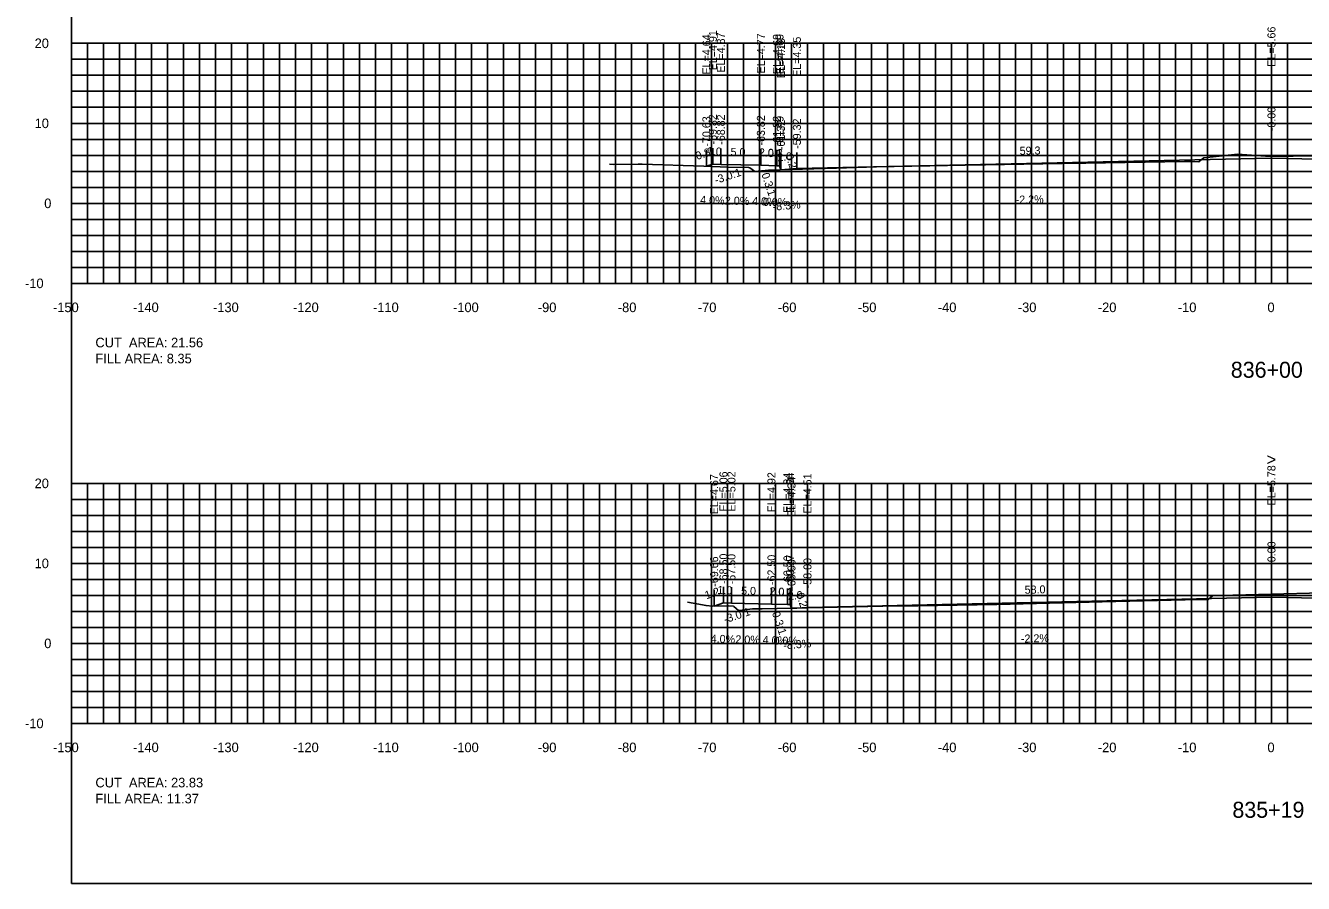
# Model space of a CAD drawing. Extents: x 1797419 to 1809236, y 248759 to 251512.
# Drawn here: x 1808595.3 to 1808755, y 250417.3 to 250524.5 of the extents above; entities that cross this region are included whole.
import ezdxf

# ---------------------------------------------------------------- set-up
doc = ezdxf.new("R2010")
doc.units = 0
for name, color, linetype in [('1', 7, 'Continuous'), ('10', 7, 'Continuous'), ('3', 7, 'Continuous'), ('31', 7, 'Continuous'), ('4', 7, 'Continuous'), ('60', 7, 'Continuous'), ('ANNO-TXT', 7, 'Continuous'), ('CL-CNST', 7, 'Continuous'), ('Level 62', 7, 'Continuous'), ('M-ROADS', 7, 'Continuous')]:
    doc.layers.add(name, color=color, linetype=linetype)

msp = doc.modelspace()

# ---------------------------------------------------------------- linework, layer by layer
for p, q in [((1808751, 250507.91), (1808751, 250509.91)), ((1808680.37, 250506.89), (1808680.37, 250508.89)), ((1808681.18, 250507.16), (1808681.18, 250509.16)), ((1808682.18, 250507.12), (1808682.18, 250509.12)), ((1808687.18, 250507.02), (1808687.18, 250509.02)), ((1808689.18, 250506.94), (1808689.18, 250508.94)), ((1808689.51, 250506.94), (1808689.51, 250508.94)), ((1808689.68, 250506.44), (1808689.68, 250508.44)), ((1808691.68, 250506.61), (1808691.68, 250508.61)), ((1808681.34, 250451.93), (1808681.34, 250453.93)), ((1808682.5, 250452.32), (1808682.5, 250454.32)), ((1808683.5, 250452.28), (1808683.5, 250454.28)), ((1808688.5, 250452.18), (1808688.5, 250454.18)), ((1808690.5, 250452.1), (1808690.5, 250454.1)), ((1808690.83, 250452.1), (1808690.83, 250454.1)), ((1808691, 250451.6), (1808691, 250453.6)), ((1808693, 250451.76), (1808693, 250453.76)), ((1808751, 250453.04), (1808751, 250455.04))]:
    msp.add_line(p, q)
msp.add_lwpolyline([(1808601, 250417.26), (1808901, 250417.26), (1808901, 250607.26), (1808601, 250607.26)], close=True)
at = {"layer": '60'}
for p, q in [((1808600.94, 250522.26), (1808601, 250522.26)), ((1808601, 250492.26), (1808601, 250522.26)), ((1808600.94, 250512.26), (1808601, 250512.26)), ((1808600.94, 250502.26), (1808601, 250502.26)), ((1808600.94, 250492.26), (1808601, 250492.26)), ((1808601, 250492.26), (1808901, 250492.26)), ((1808601, 250492.2), (1808601, 250492.26)), ((1808611, 250492.2), (1808611, 250492.26)), ((1808621, 250492.2), (1808621, 250492.26)), ((1808631, 250492.2), (1808631, 250492.26)), ((1808641, 250492.2), (1808641, 250492.26)), ((1808651, 250492.2), (1808651, 250492.26)), ((1808661, 250492.2), (1808661, 250492.26)), ((1808671, 250492.2), (1808671, 250492.26)), ((1808681, 250492.2), (1808681, 250492.26)), ((1808691, 250492.2), (1808691, 250492.26)), ((1808701, 250492.2), (1808701, 250492.26)), ((1808711, 250492.2), (1808711, 250492.26)), ((1808721, 250492.2), (1808721, 250492.26)), ((1808731, 250492.2), (1808731, 250492.26)), ((1808741, 250492.2), (1808741, 250492.26)), ((1808751, 250492.2), (1808751, 250492.26)), ((1808600.94, 250467.26), (1808601, 250467.26)), ((1808601, 250437.26), (1808601, 250467.26)), ((1808600.94, 250457.26), (1808601, 250457.26)), ((1808600.94, 250447.26), (1808601, 250447.26)), ((1808600.94, 250437.26), (1808601, 250437.26)), ((1808601, 250437.26), (1808901, 250437.26)), ((1808601, 250437.2), (1808601, 250437.26)), ((1808611, 250437.2), (1808611, 250437.26)), ((1808621, 250437.2), (1808621, 250437.26)), ((1808631, 250437.2), (1808631, 250437.26)), ((1808641, 250437.2), (1808641, 250437.26)), ((1808651, 250437.2), (1808651, 250437.26)), ((1808661, 250437.2), (1808661, 250437.26)), ((1808671, 250437.2), (1808671, 250437.26)), ((1808681, 250437.2), (1808681, 250437.26)), ((1808691, 250437.2), (1808691, 250437.26)), ((1808701, 250437.2), (1808701, 250437.26)), ((1808711, 250437.2), (1808711, 250437.26)), ((1808721, 250437.2), (1808721, 250437.26)), ((1808731, 250437.2), (1808731, 250437.26)), ((1808741, 250437.2), (1808741, 250437.26)), ((1808751, 250437.2), (1808751, 250437.26))]:
    msp.add_line(p, q, dxfattribs=at)
at = {"layer": 'CL-CNST'}
for points in [[(1808680.37, 250506.89), (1808681.18, 250507.16), (1808682.18, 250507.12), (1808687.18, 250507.02), (1808689.18, 250506.94), (1808689.51, 250506.94), (1808689.68, 250506.44), (1808691.68, 250506.61), (1808751, 250507.91), (1808809.68, 250506.62), (1808811.68, 250506.46), (1808811.84, 250506.96), (1808812.17, 250506.96), (1808814.17, 250507.04), (1808819.17, 250507.14), (1808820.17, 250507.18), (1808821.67, 250507.68)], [(1808681.34, 250451.93), (1808682.5, 250452.32), (1808683.5, 250452.28), (1808688.5, 250452.18), (1808690.5, 250452.1), (1808690.83, 250452.1), (1808691, 250451.6), (1808693, 250451.76), (1808751, 250453.04), (1808809, 250451.76), (1808811, 250451.6), (1808811.17, 250452.1), (1808811.5, 250452.1), (1808813.5, 250452.18), (1808818.5, 250452.28), (1808819.5, 250452.32), (1808820.39, 250452.61)]]:
    msp.add_lwpolyline(points, dxfattribs=at)
at = {"layer": 'Level 62'}
for p, q in [((1808601, 250522.26), (1808901, 250522.26)), ((1808601, 250492.26), (1808601, 250522.26)), ((1808603, 250492.26), (1808603, 250522.26)), ((1808605, 250492.26), (1808605, 250522.26)), ((1808607, 250492.26), (1808607, 250522.26)), ((1808609, 250492.26), (1808609, 250522.26)), ((1808611, 250492.26), (1808611, 250522.26)), ((1808613, 250492.26), (1808613, 250522.26)), ((1808615, 250492.26), (1808615, 250522.26)), ((1808617, 250492.26), (1808617, 250522.26)), ((1808619, 250492.26), (1808619, 250522.26)), ((1808621, 250492.26), (1808621, 250522.26)), ((1808623, 250492.26), (1808623, 250522.26)), ((1808625, 250492.26), (1808625, 250522.26)), ((1808627, 250492.26), (1808627, 250522.26)), ((1808629, 250492.26), (1808629, 250522.26)), ((1808631, 250492.26), (1808631, 250522.26)), ((1808633, 250492.26), (1808633, 250522.26)), ((1808635, 250492.26), (1808635, 250522.26)), ((1808637, 250492.26), (1808637, 250522.26)), ((1808639, 250492.26), (1808639, 250522.26)), ((1808641, 250492.26), (1808641, 250522.26)), ((1808643, 250492.26), (1808643, 250522.26)), ((1808645, 250492.26), (1808645, 250522.26)), ((1808647, 250492.26), (1808647, 250522.26)), ((1808649, 250492.26), (1808649, 250522.26)), ((1808651, 250492.26), (1808651, 250522.26)), ((1808653, 250492.26), (1808653, 250522.26)), ((1808655, 250492.26), (1808655, 250522.26)), ((1808657, 250492.26), (1808657, 250522.26)), ((1808659, 250492.26), (1808659, 250522.26)), ((1808661, 250492.26), (1808661, 250522.26)), ((1808663, 250492.26), (1808663, 250522.26)), ((1808665, 250492.26), (1808665, 250522.26)), ((1808667, 250492.26), (1808667, 250522.26)), ((1808669, 250492.26), (1808669, 250522.26)), ((1808671, 250492.26), (1808671, 250522.26)), ((1808673, 250492.26), (1808673, 250522.26)), ((1808675, 250492.26), (1808675, 250522.26)), ((1808677, 250492.26), (1808677, 250522.26)), ((1808679, 250492.26), (1808679, 250522.26)), ((1808681, 250492.26), (1808681, 250522.26)), ((1808683, 250492.26), (1808683, 250522.26)), ((1808685, 250492.26), (1808685, 250522.26)), ((1808687, 250492.26), (1808687, 250522.26)), ((1808689, 250492.26), (1808689, 250522.26)), ((1808691, 250492.26), (1808691, 250522.26)), ((1808693, 250492.26), (1808693, 250522.26)), ((1808695, 250492.26), (1808695, 250522.26)), ((1808697, 250492.26), (1808697, 250522.26)), ((1808699, 250492.26), (1808699, 250522.26)), ((1808701, 250492.26), (1808701, 250522.26)), ((1808703, 250492.26), (1808703, 250522.26)), ((1808705, 250492.26), (1808705, 250522.26)), ((1808707, 250492.26), (1808707, 250522.26)), ((1808709, 250492.26), (1808709, 250522.26)), ((1808711, 250492.26), (1808711, 250522.26)), ((1808713, 250492.26), (1808713, 250522.26)), ((1808715, 250492.26), (1808715, 250522.26)), ((1808717, 250492.26), (1808717, 250522.26)), ((1808719, 250492.26), (1808719, 250522.26)), ((1808721, 250492.26), (1808721, 250522.26)), ((1808723, 250492.26), (1808723, 250522.26)), ((1808725, 250492.26), (1808725, 250522.26)), ((1808727, 250492.26), (1808727, 250522.26)), ((1808729, 250492.26), (1808729, 250522.26)), ((1808731, 250492.26), (1808731, 250522.26)), ((1808733, 250492.26), (1808733, 250522.26)), ((1808735, 250492.26), (1808735, 250522.26)), ((1808737, 250492.26), (1808737, 250522.26)), ((1808739, 250492.26), (1808739, 250522.26)), ((1808741, 250492.26), (1808741, 250522.26)), ((1808743, 250492.26), (1808743, 250522.26)), ((1808745, 250492.26), (1808745, 250522.26)), ((1808747, 250492.26), (1808747, 250522.26)), ((1808749, 250492.26), (1808749, 250522.26)), ((1808751, 250492.26), (1808751, 250522.26)), ((1808753, 250492.26), (1808753, 250522.26)), ((1808601, 250520.26), (1808901, 250520.26)), ((1808601, 250518.26), (1808901, 250518.26)), ((1808601, 250516.26), (1808901, 250516.26)), ((1808601, 250514.26), (1808901, 250514.26)), ((1808601, 250512.26), (1808901, 250512.26)), ((1808601, 250510.26), (1808901, 250510.26)), ((1808601, 250508.26), (1808901, 250508.26)), ((1808601, 250506.26), (1808901, 250506.26)), ((1808601, 250504.26), (1808901, 250504.26)), ((1808601, 250502.26), (1808901, 250502.26)), ((1808601, 250500.26), (1808901, 250500.26)), ((1808601, 250498.26), (1808901, 250498.26)), ((1808601, 250496.26), (1808901, 250496.26)), ((1808601, 250494.26), (1808901, 250494.26)), ((1808601, 250492.26), (1808901, 250492.26)), ((1808601, 250467.26), (1808901, 250467.26)), ((1808601, 250437.26), (1808601, 250467.26)), ((1808603, 250437.26), (1808603, 250467.26)), ((1808605, 250437.26), (1808605, 250467.26)), ((1808607, 250437.26), (1808607, 250467.26)), ((1808609, 250437.26), (1808609, 250467.26)), ((1808611, 250437.26), (1808611, 250467.26)), ((1808613, 250437.26), (1808613, 250467.26)), ((1808615, 250437.26), (1808615, 250467.26)), ((1808617, 250437.26), (1808617, 250467.26)), ((1808619, 250437.26), (1808619, 250467.26)), ((1808621, 250437.26), (1808621, 250467.26)), ((1808623, 250437.26), (1808623, 250467.26)), ((1808625, 250437.26), (1808625, 250467.26)), ((1808627, 250437.26), (1808627, 250467.26)), ((1808629, 250437.26), (1808629, 250467.26)), ((1808631, 250437.26), (1808631, 250467.26)), ((1808633, 250437.26), (1808633, 250467.26)), ((1808635, 250437.26), (1808635, 250467.26)), ((1808637, 250437.26), (1808637, 250467.26)), ((1808639, 250437.26), (1808639, 250467.26)), ((1808641, 250437.26), (1808641, 250467.26)), ((1808643, 250437.26), (1808643, 250467.26)), ((1808645, 250437.26), (1808645, 250467.26)), ((1808647, 250437.26), (1808647, 250467.26)), ((1808649, 250437.26), (1808649, 250467.26)), ((1808651, 250437.26), (1808651, 250467.26)), ((1808653, 250437.26), (1808653, 250467.26)), ((1808655, 250437.26), (1808655, 250467.26)), ((1808657, 250437.26), (1808657, 250467.26)), ((1808659, 250437.26), (1808659, 250467.26)), ((1808661, 250437.26), (1808661, 250467.26)), ((1808663, 250437.26), (1808663, 250467.26)), ((1808665, 250437.26), (1808665, 250467.26)), ((1808667, 250437.26), (1808667, 250467.26)), ((1808669, 250437.26), (1808669, 250467.26)), ((1808671, 250437.26), (1808671, 250467.26)), ((1808673, 250437.26), (1808673, 250467.26)), ((1808675, 250437.26), (1808675, 250467.26)), ((1808677, 250437.26), (1808677, 250467.26)), ((1808679, 250437.26), (1808679, 250467.26)), ((1808681, 250437.26), (1808681, 250467.26)), ((1808683, 250437.26), (1808683, 250467.26)), ((1808685, 250437.26), (1808685, 250467.26)), ((1808687, 250437.26), (1808687, 250467.26)), ((1808689, 250437.26), (1808689, 250467.26)), ((1808691, 250437.26), (1808691, 250467.26)), ((1808693, 250437.26), (1808693, 250467.26)), ((1808695, 250437.26), (1808695, 250467.26)), ((1808697, 250437.26), (1808697, 250467.26)), ((1808699, 250437.26), (1808699, 250467.26)), ((1808701, 250437.26), (1808701, 250467.26)), ((1808703, 250437.26), (1808703, 250467.26)), ((1808705, 250437.26), (1808705, 250467.26)), ((1808707, 250437.26), (1808707, 250467.26)), ((1808709, 250437.26), (1808709, 250467.26)), ((1808711, 250437.26), (1808711, 250467.26)), ((1808713, 250437.26), (1808713, 250467.26)), ((1808715, 250437.26), (1808715, 250467.26)), ((1808717, 250437.26), (1808717, 250467.26)), ((1808719, 250437.26), (1808719, 250467.26)), ((1808721, 250437.26), (1808721, 250467.26)), ((1808723, 250437.26), (1808723, 250467.26)), ((1808725, 250437.26), (1808725, 250467.26)), ((1808727, 250437.26), (1808727, 250467.26)), ((1808729, 250437.26), (1808729, 250467.26)), ((1808731, 250437.26), (1808731, 250467.26)), ((1808733, 250437.26), (1808733, 250467.26)), ((1808735, 250437.26), (1808735, 250467.26)), ((1808737, 250437.26), (1808737, 250467.26)), ((1808739, 250437.26), (1808739, 250467.26)), ((1808741, 250437.26), (1808741, 250467.26)), ((1808743, 250437.26), (1808743, 250467.26)), ((1808745, 250437.26), (1808745, 250467.26)), ((1808747, 250437.26), (1808747, 250467.26)), ((1808749, 250437.26), (1808749, 250467.26)), ((1808751, 250437.26), (1808751, 250467.26)), ((1808753, 250437.26), (1808753, 250467.26)), ((1808601, 250465.26), (1808901, 250465.26)), ((1808601, 250463.26), (1808901, 250463.26)), ((1808601, 250461.26), (1808901, 250461.26)), ((1808601, 250459.26), (1808901, 250459.26)), ((1808601, 250457.26), (1808901, 250457.26)), ((1808601, 250455.26), (1808901, 250455.26)), ((1808601, 250453.26), (1808901, 250453.26)), ((1808601, 250451.26), (1808901, 250451.26)), ((1808601, 250449.26), (1808901, 250449.26)), ((1808601, 250447.26), (1808901, 250447.26)), ((1808601, 250445.26), (1808901, 250445.26)), ((1808601, 250443.26), (1808901, 250443.26)), ((1808601, 250441.26), (1808901, 250441.26)), ((1808601, 250439.26), (1808901, 250439.26)), ((1808601, 250437.26), (1808901, 250437.26))]:
    msp.add_line(p, q, dxfattribs=at)
at = {"layer": 'M-ROADS'}
for points in [[(1808668.24, 250507.14), (1808668.7, 250507.1), (1808671.86, 250507.17), (1808672.32, 250507.14), (1808680.06, 250506.91), (1808682.07, 250506.83), (1808683.03, 250506.78), (1808685.64, 250506.74), (1808685.78, 250506.71), (1808686.07, 250506.47), (1808686.42, 250506.23), (1808687.25, 250506.32), (1808688.12, 250506.41), (1808696.63, 250506.65), (1808701.65, 250506.83), (1808712.72, 250507.04), (1808715.26, 250507.07), (1808727.2, 250507.29), (1808727.4, 250507.29), (1808727.8, 250507.3), (1808740.11, 250507.47), (1808740.99, 250507.47), (1808741.92, 250507.45), (1808742.21, 250507.68), (1808742.54, 250507.94), (1808746.77, 250508.41), (1808750.84, 250508.13), (1808759.43, 250508.24)], [(1808678.02, 250452.41), (1808680.34, 250451.98), (1808681.15, 250451.93), (1808683.16, 250451.94), (1808683.74, 250451.9), (1808683.78, 250451.87), (1808684.4, 250451.38), (1808684.51, 250451.38), (1808686.14, 250451.56), (1808687.33, 250451.58), (1808702.44, 250451.91), (1808706.81, 250451.96), (1808716.67, 250452.11), (1808721.62, 250452.24), (1808729.85, 250452.44), (1808740.22, 250452.72), (1808741.39, 250452.75), (1808741.51, 250452.75), (1808743.03, 250452.7), (1808743.07, 250452.73), (1808743.64, 250453.2), (1808744.6, 250453.23), (1808757.33, 250453.57)]]:
    msp.add_lwpolyline(points, dxfattribs=at)

# ---------------------------------------------------------------- texts
for s, rotation, p in [('-3.0:1', 18.4349, (1808681.57, 250504.66)), ('0.3:1', 288.4353, (1808687.23, 250505.9)), ('-3.0:1', 18.4349, (1808682.71, 250449.75)), ('0.3:1', 288.4353, (1808688.55, 250451.06))]:
    msp.add_text(s, height=1, rotation=rotation).set_placement(p)
at = {"layer": '1'}
for s, p in [('836+00', (1808745.92, 250480.46)), ('835+19', (1808746.12, 250425.46))]:
    msp.add_text(s, height=2, dxfattribs=at).set_placement(p)
at = {"layer": '10'}
for s, p in [('-150', (1808598.7, 250488.66)), ('-140', (1808608.7, 250488.66)), ('-130', (1808618.7, 250488.66)), ('-120', (1808628.7, 250488.66)), ('-110', (1808638.7, 250488.66)), ('-100', (1808648.7, 250488.66)), ('-90', (1808659.3, 250488.66)), ('-80', (1808669.3, 250488.66)), ('-70', (1808679.3, 250488.66)), ('-60', (1808689.3, 250488.66)), ('-50', (1808699.3, 250488.66)), ('-40', (1808709.3, 250488.66)), ('-30', (1808719.3, 250488.66)), ('-20', (1808729.3, 250488.66)), ('-10', (1808739.3, 250488.66)), ('0', (1808750.5, 250488.66)), ('-150', (1808598.7, 250433.66)), ('-140', (1808608.7, 250433.66)), ('-130', (1808618.7, 250433.66)), ('-120', (1808628.7, 250433.66)), ('-110', (1808638.7, 250433.66)), ('-100', (1808648.7, 250433.66)), ('-90', (1808659.3, 250433.66)), ('-80', (1808669.3, 250433.66)), ('-70', (1808679.3, 250433.66)), ('-60', (1808689.3, 250433.66)), ('-50', (1808699.3, 250433.66)), ('-40', (1808709.3, 250433.66)), ('-30', (1808719.3, 250433.66)), ('-20', (1808729.3, 250433.66)), ('-10', (1808739.3, 250433.66)), ('0', (1808750.5, 250433.66))]:
    msp.add_text(s, height=1.2, dxfattribs=at).set_placement(p)
at = {"layer": '3'}
for s, p in [('EL=4.91', (1808681.68, 250518.88)), ('EL=5.66', (1808751.5, 250519.33)), ('EL=4.64', (1808680.87, 250518.36)), ('EL=4.87', (1808682.68, 250518.59)), ('EL=4.77', (1808687.68, 250518.49)), ('EL=4.69', (1808689.68, 250518.41)), ('EL=4.69', (1808690.01, 250518.41)), ('EL=4.19', (1808690.18, 250517.91)), ('EL=4.35', (1808692.18, 250518.07)), ('-0.00', (1808751.5, 250511.28)), ('-70.63', (1808680.87, 250509.35)), ('-69.82', (1808681.68, 250509.62)), ('-68.82', (1808682.68, 250509.58)), ('-63.82', (1808687.68, 250509.48)), ('-61.82', (1808689.68, 250509.4)), ('-61.49', (1808690.01, 250509.4)), ('-59.32', (1808692.18, 250509.07)), ('-61.32', (1808690.18, 250508.9)), ('EL=4.67', (1808681.84, 250463.39)), ('EL=5.06', (1808683, 250463.73)), ('EL=5.02', (1808684, 250463.74)), ('EL=4.92', (1808689, 250463.64)), ('EL=4.84', (1808691, 250463.56)), ('EL=4.84', (1808691.33, 250463.56)), ('EL=4.34', (1808691.5, 250463.06)), ('EL=4.51', (1808693.5, 250463.48)), ('EL=5.78', (1808751.5, 250464.5)), ('0.00', (1808751.5, 250457.4)), ('-68.50', (1808683, 250454.69)), ('-67.50', (1808684, 250454.65)), ('-69.66', (1808681.84, 250454.34)), ('-62.50', (1808689, 250454.55)), ('-60.50', (1808691, 250454.47)), ('-60.17', (1808691.33, 250454.55)), ('-60.00', (1808691.5, 250453.97)), ('-58.00', (1808693.5, 250454.14))]:
    msp.add_text(s, height=1, rotation=90, dxfattribs=at).set_placement(p)
at = {"layer": '31'}
for s, p in [('20', (1808596.4, 250521.66)), ('10', (1808596.4, 250511.66)), ('0', (1808597.6, 250501.66)), ('-10', (1808595.2, 250491.66)), ('20', (1808596.4, 250466.66)), ('10', (1808596.4, 250456.66)), ('0', (1808597.6, 250446.66)), ('-10', (1808595.2, 250436.66))]:
    msp.add_text(s, height=1.2, dxfattribs=at).set_placement(p)
at = {"layer": '4'}
for s, rotation, p in [('0.8', 18.4349, (1808679.21, 250507.67)), ('1.0', 357.7094, (1808680.41, 250508.3)), ('5.0', 358.8542, (1808683.38, 250508.2)), ('2.0', 357.7094, (1808686.91, 250508.14)), ('2.0', 4.7636, (1808689.27, 250507.51)), ('0.2', 288.4353, (1808690.23, 250508.26)), ('59.3', 1.2603, (1808719.54, 250508.32)), ('4.0%', 357.7094, (1808679.57, 250502.22)), ('2.0%', 358.8542, (1808682.67, 250502.11)), ('-2.2%', 1.2603, (1808719.04, 250502.21)), ('4.0%', 357.7094, (1808686.07, 250502.06)), ('-8.3%', 4.7636, (1808688.69, 250501.34)), ('1.2', 18.4349, (1808680.36, 250452.76)), ('1.0', 357.7094, (1808681.73, 250453.45)), ('5.0', 358.8542, (1808684.7, 250453.35)), ('2.0', 357.7094, (1808688.23, 250453.29)), ('2.0', 4.7636, (1808690.59, 250452.67)), ('0.2', 288.4353, (1808691.56, 250453.41)), ('58.0', 1.2603, (1808720.16, 250453.46)), ('4.0%', 357.7094, (1808680.89, 250447.38)), ('2.0%', 358.8542, (1808683.99, 250447.27)), ('4.0%', 357.7094, (1808687.39, 250447.22)), ('-8.3%', 4.7636, (1808690.02, 250446.5)), ('-2.2%', 1.2603, (1808719.7, 250447.35))]:
    msp.add_text(s, height=1, rotation=rotation, dxfattribs=at).set_placement(p)
for s, p in [('0.3', (1808688.07, 250508.04)), ('0.0%', (1808687.44, 250501.94)), ('0.3', (1808689.39, 250453.2)), ('0.0%', (1808688.76, 250447.1))]:
    msp.add_text(s, height=1, dxfattribs=at).set_placement(p)
at = {"layer": '60'}
for s, height, p in [('-', 0.0001, (1808601, 250492.26)), ('>', 1.5, (1808750.39, 250469.51)), ('-', 0.0001, (1808601, 250437.26))]:
    msp.add_text(s, height=height, dxfattribs=at).set_placement(p)
at = {"layer": 'ANNO-TXT'}
for s, p in [('CUT  AREA: 21.56', (1808604, 250484.26)), ('FILL AREA: 8.35', (1808604, 250482.26)), ('CUT  AREA: 23.83', (1808604, 250429.26)), ('FILL AREA: 11.37', (1808604, 250427.26))]:
    msp.add_text(s, height=1.2, dxfattribs=at).set_placement(p)

doc.saveas('drawing.dxf')
